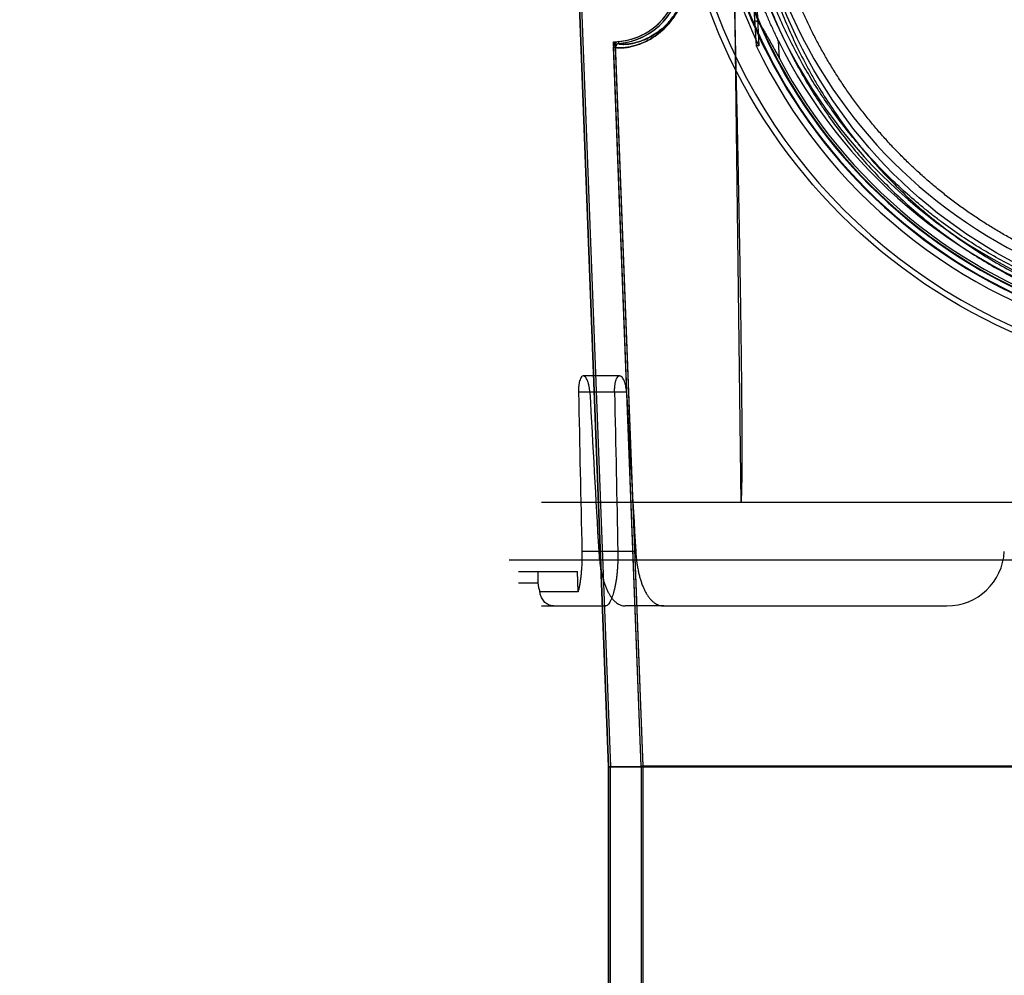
# Model space of a CAD drawing. Header units: millimetres. Extents: x 0 to 297, y 0 to 210.
# Tile 366 of 438: x 239.948 to 240.461, y 158.427 to 158.926. Entities that reach past the tile are written whole.
import ezdxf

# ---------------------------------------------------------------- set-up
doc = ezdxf.new("R2010")
doc.units = ezdxf.units.MM
doc.header["$LTSCALE"] = 16.335
doc.layers.get('0').update_dxf_attribs({"linetype": 'CONTINUOUS'})
for name, color, linetype in [('AXES_REF', 7, 'CONTINUOUS'), ('INTFCLR_1', 7, 'CONTINUOUS'), ('INTFCLR_144815', 7, 'CONTINUOUS'), ('INTFCLR_72935', 7, 'CONTINUOUS')]:
    doc.layers.add(name, color=color, linetype=linetype)

msp = doc.modelspace()

# ---------------------------------------------------------------- linework, layer by layer
at = {"color": 7, "linetype": 'Continuous'}
for radius in [5.8174969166, 5.817, 5.7797484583]:
    msp.add_circle((241.4979109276, 154.8339782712), radius, dxfattribs=at)
msp.add_arc((241.4979109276, 154.8339782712), 5.76, 278.2771290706, 261.7228709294, dxfattribs=at)
at = {"layer": 'AXES_REF', "color": 7, "linetype": 'Continuous'}
msp.add_arc((241.4979109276, 154.8339782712), 5.892, 113.0826660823, 66.91733391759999, dxfattribs=at)
at = {"layer": 'AXES_REF', "color": 9, "linetype": 'Continuous'}
msp.add_arc((241.4979109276, 154.8339782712), 5.3067073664, 94.4118118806, 85.5881881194, dxfattribs=at)
at = {"layer": 'INTFCLR_1', "color": 6, "linetype": 'Continuous'}
for p, q in [((240.2236721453, 159.351023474), (240.2548119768, 158.5359697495)), ((240.2247287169, 159.3510800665), (240.2558699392, 158.5359899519)), ((240.2717540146, 158.5362932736), (240.257416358, 158.9115669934)), ((240.2728119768, 158.5363134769), (240.2584735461, 158.9116074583)), ((240.2548119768, 156.9339697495), (240.2548119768, 158.5359697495)), ((240.9166743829, 158.5359697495), (240.2548119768, 158.5359697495)), ((240.2558699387, 156.9339697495), (240.2558699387, 158.5359798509)), ((240.8997323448, 158.5363033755), (240.271753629, 158.5363033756)), ((240.2717540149, 158.5363033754), (240.2717540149, 158.1954153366)), ((240.2728119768, 158.195415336), (240.2728119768, 158.5363134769))]:
    msp.add_line(p, q, dxfattribs=at)
at = {"layer": 'INTFCLR_1', "color": 9, "linetype": 'Continuous'}
for p, q in [((240.260115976, 158.9134696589), (240.2600241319, 158.9145236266)), ((240.2574163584, 158.9115669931), (240.2584735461, 158.9116074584))]:
    msp.add_line(p, q, dxfattribs=at)
msp.add_circle((240.5857431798, 159.0279782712), 0.258, dxfattribs=at)
at = {"layer": 'INTFCLR_1', "color": 6, "linetype": 'Continuous'}
for centre, radius, start, end in [((240.2570177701, 158.949023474), 0.0346305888, 274.9802481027, 2.1879701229), ((240.2570177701, 158.949023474), 0.03568855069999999, 274.9802484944, 2.1879705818), ((240.2602723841, 158.9116763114), 0.0028581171, 94.98291742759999, 182.1919978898), ((240.2602723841, 158.9116763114), 0.0018001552, 94.98369606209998, 182.1920035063)]:
    msp.add_arc(centre, radius, start, end, dxfattribs=at)
at = {"layer": 'INTFCLR_1', "color": 9, "linetype": 'Continuous'}
for points, knots in [([(240.6977045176, 159.2663580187), (240.6957710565, 159.2672993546), (240.6918662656, 159.2691402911), (240.6839450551, 159.2726337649), (240.6697717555, 159.2782520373), (240.6530252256, 159.2834483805), (240.6380138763, 159.2868627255), (240.6303695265, 159.2882900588), (240.6259533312, 159.2890249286), (240.6148957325, 159.2907153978), (240.5959567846, 159.2924732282), (240.5735788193, 159.2921910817), (240.5591116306, 159.2908648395), (240.5524321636, 159.2900298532), (240.5479842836, 159.2894139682), (240.5359426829, 159.287503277), (240.5166259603, 159.2831355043), (240.4979298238, 159.2768311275), (240.4868700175, 159.27230123), (240.4828915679, 159.2705828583), (240.4770031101, 159.2679506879), (240.4646144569, 159.2619409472), (240.4464649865, 159.2514158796), (240.4295568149, 159.2392886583), (240.4192461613, 159.230715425), (240.4146208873, 159.2266320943), (240.4115750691, 159.2238783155), (240.403416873, 159.2162357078), (240.3908759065, 159.2030329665), (240.3758810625, 159.1840059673), (240.3648793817, 159.1670596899), (240.3579810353, 159.1546398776), (240.3542472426, 159.1473311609), (240.3488483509, 159.1361262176), (240.3416586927, 159.1186582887), (240.3354814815, 159.098402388), (240.3323836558, 159.084810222), (240.3311209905, 159.0783687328), (240.3303215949, 159.0740050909), (240.3283324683, 159.0618763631), (240.3267589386, 159.0461969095), (240.3263702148, 159.030399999), (240.3264784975, 159.0224073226), (240.3266293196, 159.0178101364), (240.3271496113, 159.0064207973), (240.3286672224, 158.9917196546), (240.3314855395, 158.9761295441), (240.3331745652, 158.9684505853), (240.3342197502, 158.9640913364), (240.3358545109, 158.9576311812), (240.3385774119, 158.9481218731), (240.3441485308, 158.9317498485), (240.3508162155, 158.91598898), (240.3575667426, 158.9027653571), (240.3616581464, 158.8954106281), (240.3679787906, 158.8846571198), (240.378330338, 158.8691983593), (240.393970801, 158.8500045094), (240.4069977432, 158.8367771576), (240.4162161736, 158.8284658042), (240.4225341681, 158.8230378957), (240.4339649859, 158.8139109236), (240.4513641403, 158.8019718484), (240.4661997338, 158.7938051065), (240.473865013, 158.7900692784)], [0, 0, 0, 0, 0.0078493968, 0.0157556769, 0.0315973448, 0.06348082, 0.0796255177, 0.0877696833, 0.09186257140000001, 0.09596636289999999, 0.128600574, 0.1611442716, 0.177500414, 0.1816059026, 0.1857145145, 0.1938901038, 0.2261064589, 0.2578609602, 0.2657731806, 0.2697286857, 0.2736790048, 0.2893160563, 0.3199691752, 0.350131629, 0.3651446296, 0.3688979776, 0.3726519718, 0.3801321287, 0.4097003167, 0.4390100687, 0.4684423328, 0.4833358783, 0.4908515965, 0.498396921, 0.52873346, 0.5596898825, 0.5755734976, 0.5795998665, 0.5836492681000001, 0.5917658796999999, 0.6244614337, 0.6410489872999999, 0.6494251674, 0.6536350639, 0.6578378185, 0.6910418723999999, 0.7074624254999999, 0.7156483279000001, 0.7197377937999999, 0.7238248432, 0.7399718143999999, 0.7558251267, 0.7869322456, 0.802323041, 0.8100025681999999, 0.8176490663, 0.8478512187, 0.8777971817, 0.9079026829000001, 0.9155006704, 0.9231007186, 0.93830313, 0.9688745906, 1, 1, 1, 1]), ([(240.2584735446, 158.9116074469), (240.258476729, 158.9115236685), (240.2587725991, 158.9113646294), (240.2596644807, 158.9112189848), (240.2611489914, 158.9111733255), (240.2630358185, 158.9112992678), (240.2650204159, 158.9115640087), (240.2673611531, 158.9120474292), (240.2695252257, 158.9126727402), (240.2714243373, 158.9133523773), (240.2735774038, 158.914235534), (240.276475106, 158.915685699), (240.2801338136, 158.9180431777), (240.2832477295, 158.9206461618), (240.2857870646, 158.9232584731), (240.287769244, 158.9256417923), (240.2893519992, 158.9279092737), (240.2905793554, 158.9299496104), (240.291829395, 158.9322784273), (240.2929520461, 158.9348379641), (240.2939069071, 158.9376268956), (240.2945455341, 158.9399408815), (240.2950610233, 158.9424153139), (240.2955518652, 158.9459361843), (240.2956419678, 158.9486596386), (240.2955723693, 158.9504884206)], [0, 0, 0, 0, 0.0041551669, 0.0132580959, 0.0481243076, 0.0748328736, 0.1077100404, 0.1470306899, 0.1932725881, 0.2191906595, 0.2469744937, 0.3085725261, 0.3794842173, 0.4622375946, 0.5090695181, 0.559902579, 0.6157039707, 0.6459269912, 0.6778698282, 0.7466574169, 0.7841249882, 0.8239039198, 0.8655496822, 0.9092975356, 1, 1, 1, 1]), ([(240.2601159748, 158.9134696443), (240.2601247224, 158.9132204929), (240.2614405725, 158.913100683), (240.262579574, 158.9130147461), (240.2644666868, 158.9131328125), (240.2663203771, 158.9133743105), (240.2685530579, 158.9138279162), (240.2706046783, 158.9144176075), (240.2724086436, 158.9150608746), (240.2744539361, 158.9158982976), (240.2772075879, 158.9172761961), (240.2806847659, 158.9195199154), (240.2836441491, 158.9219998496), (240.2860577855, 158.924490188), (240.2879424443, 158.9267636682), (240.2894472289, 158.9289271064), (240.2906142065, 158.9308742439), (240.2918031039, 158.9330976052), (240.2928706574, 158.9355413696), (240.2937785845, 158.9382042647), (240.2943858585, 158.940414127), (240.2948759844, 158.9427773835), (240.2953425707, 158.9461404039), (240.2954279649, 158.9487416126), (240.2953615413, 158.9504884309)], [0, 0, 0, 0, 0.0129807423, 0.0477584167, 0.0743718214, 0.1071336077, 0.1463246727, 0.1924294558, 0.2182789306, 0.2459961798, 0.3074734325, 0.3782949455, 0.4610117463, 0.5078559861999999, 0.5587285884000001, 0.6146033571, 0.6448784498, 0.6768851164, 0.7458380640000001, 0.7834096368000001, 0.8233079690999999, 0.8650868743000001, 0.9089813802, 1, 1, 1, 1])]:
    msp.add_open_spline(points, degree=3, knots=knots, dxfattribs=at)
at = {"layer": 'INTFCLR_144815', "color": 9, "linetype": 'Continuous'}
for p, q in [((240.3195301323, 159.0116429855), (240.323698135, 158.6739782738)), ((240.3296805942, 158.9490270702), (240.330999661, 158.9232734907)), ((240.3439178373, 158.9056103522), (240.3434445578, 158.9148507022)), ((240.2606447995, 158.7399782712), (240.2415550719, 158.7399782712)), ((240.2641762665, 158.7314492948), (240.2390998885, 158.7314492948)), ((240.2689499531, 158.6484081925), (240.2408633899, 158.6484081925)), ((240.2077431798, 158.6319782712), (240.217949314, 158.6319782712)), ((240.2197431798, 158.6199782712), (240.2531392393, 158.6199782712)), ((240.2835426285, 158.6199782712), (240.2634466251, 158.6199782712))]:
    msp.add_line(p, q, dxfattribs=at)
at = {"layer": 'INTFCLR_144815', "color": 6, "linetype": 'Continuous'}
for p, q in [((240.3313157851, 158.9487454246), (240.3331777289, 158.9123542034)), ((240.3309985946, 158.9232857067), (240.3317863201, 158.9123470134)), ((240.33317823, 158.912354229), (240.3317863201, 158.9123470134)), ((240.9516231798, 158.6739782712), (240.2198631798, 158.6739782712)), ((240.2028751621, 158.6439782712), (240.9686111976, 158.6439782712)), ((240.2077431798, 158.6379782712), (240.2385058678, 158.6379782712)), ((240.2179493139, 158.6379782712), (240.2179493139, 158.6319782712)), ((240.2388880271, 158.6273648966), (240.2385058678, 158.6379782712)), ((240.2388880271, 158.6273648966), (240.2188972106, 158.6273648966)), ((240.2835426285, 158.6199782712), (240.4312742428, 158.6199782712))]:
    msp.add_line(p, q, dxfattribs=at)
at = {"layer": 'INTFCLR_144815', "color": 9, "linetype": 'Continuous'}
msp.add_circle((240.5857431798, 159.0339782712), 0.2967156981, dxfattribs=at)
for centre, radius, start, end in [((240.5857431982, 159.0339259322), 0.2937157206, 179.9897901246, 0.0102146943), ((240.5857431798, 159.034115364), 0.2782453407, 180.0282300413, 359.971769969), ((240.5857431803, 159.0339459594), 0.2778264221, 179.9933364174, 269.9999999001), ((240.5857431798, 159.0340630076), 0.2752457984, 180.0176390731, 359.9823609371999), ((240.5857431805, 159.033893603), 0.2748268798, 179.9823484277, 269.9999998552)]:
    msp.add_arc(centre, radius, start, end, dxfattribs=at)
at = {"layer": 'INTFCLR_144815', "color": 6, "linetype": 'Continuous'}
for centre, radius, start, end in [((240.5857431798, 159.0339782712), 0.267, 180.0510065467, 359.9489934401), ((240.5857431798, 159.0339782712), 0.258, 180.0000000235, 360), ((240.5857431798, 159.0339782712), 0.2803243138, 191.2877879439, 205.7133570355), ((240.5857431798, 159.0339782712), 0.27, 206.1813150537, 252.9936921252), ((240.5857431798, 159.0339782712), 0.2815811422, 205.5916832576, 256.2414276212), ((240.5857431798, 159.0339782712), 0.2737842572, 207.9606619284, 253.2357535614), ((240.4312742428, 158.6499782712), 0.03, 269.9999999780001, 357.0000000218), ((240.2296737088, 158.6319835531), 0.0117244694, 180.0258120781, 203.1992969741)]:
    msp.add_arc(centre, radius, start, end, dxfattribs=at)
for centre, major_axis, start_param, end_param in [((240.5857431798, 163.498184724), (0, 10.0701093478), -4.2192934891, -4.2099081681), ((240.5857431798, 171.1168156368), (0, 15.1466162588), -3.7549873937, -3.7453978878), ((240.5857431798, 163.0863251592), (0, 9.452005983), -4.2335651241, -4.2236405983), ((240.5857431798, 170.7049560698), (0, 14.5285128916), -3.7437095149, -3.7335425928)]:
    msp.add_ellipse(centre, major_axis=major_axis, ratio=0.0390783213, start_param=start_param, end_param=end_param, dxfattribs=at)
for points, knots in [([(240.5857431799, 158.7805670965), (240.5837309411, 158.7805670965), (240.5797052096, 158.7806155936), (240.5736675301, 158.7808339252), (240.5676303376, 158.7811981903), (240.5615939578, 158.7817089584), (240.55555879, 158.7823670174), (240.5495252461, 158.7831733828), (240.5434939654, 158.7841292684), (240.5374655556, 158.7852361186), (240.5314409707, 158.786495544), (240.5254211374, 158.7879093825), (240.5194074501, 158.7894795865), (240.5134012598, 158.7912083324), (240.507404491, 158.7930978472), (240.501419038, 158.7951505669), (240.4954474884, 158.7973688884), (240.4894924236, 158.7997553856), (240.4835572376, 158.8023124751), (240.4776453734, 158.8050426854), (240.4717611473, 158.8079482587), (240.4659089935, 158.8110314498), (240.4600941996, 158.8142941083), (240.4543224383, 158.8177378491), (240.448600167, 158.8213637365), (240.4429344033, 158.8251723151), (240.437332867, 158.8291634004), (240.4318039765, 158.8333359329), (240.4263567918, 158.8376878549), (240.4210009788, 158.8422159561), (240.4157467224, 158.8469157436), (240.4106046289, 158.8517813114), (240.4055855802, 158.8568052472), (240.4007005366, 158.8619785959), (240.3959602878, 158.8672909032), (240.3913751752, 158.8727303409), (240.3869548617, 158.8782838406), (240.3827080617, 158.8839373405), (240.3786422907, 158.889676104), (240.3747636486, 158.8954851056), (240.3710766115, 158.9013495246), (240.3675842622, 158.9072546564), (240.3642884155, 158.9131859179), (240.3611897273, 158.9191288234), (240.3582868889, 158.9250708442), (240.3555766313, 158.9310022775), (240.3530539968, 158.9369167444), (240.3507132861, 158.9428099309), (240.34854849, 158.9486790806), (240.3465536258, 158.954522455), (240.3447228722, 158.9603391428), (240.3430507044, 158.9661287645), (240.3415319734, 158.9718912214), (240.3401619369, 158.97762649), (240.3389361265, 158.9833350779), (240.3378503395, 158.9890182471), (240.336900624, 158.9946784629), (240.3360834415, 159.000318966), (240.3353957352, 159.0059436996), (240.334835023, 159.0115567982), (240.3343993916, 159.0171626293), (240.3340875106, 159.0227656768), (240.3338986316, 159.0283705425), (240.3338546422, 159.0321086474), (240.3338531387, 159.0339782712)], [0, 0, 0, 0, 0.0152115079, 0.0304312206, 0.0456674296, 0.060928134, 0.076221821, 0.0915561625, 0.1069396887, 0.1223797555, 0.1378850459, 0.1534623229, 0.169120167, 0.1848647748, 0.2007045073, 0.2166448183, 0.2326936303, 0.2488553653, 0.2651371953, 0.2815421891, 0.2980761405, 0.3147407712, 0.3315399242, 0.3484738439, 0.3655424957, 0.3827441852, 0.4000751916, 0.4175297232, 0.4350996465, 0.4527744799, 0.4705409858, 0.4883832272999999, 0.5062825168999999, 0.524217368, 0.5421640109, 0.5600969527, 0.5779894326, 0.5958136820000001, 0.6135422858, 0.6311489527, 0.6486090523, 0.6659016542, 0.6830048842, 0.6998975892, 0.7165613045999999, 0.7329915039, 0.7491899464, 0.7651635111, 0.7809214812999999, 0.7964748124, 0.8118350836, 0.8270148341, 0.8420260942, 0.856879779, 0.8715864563, 0.8861599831, 0.9006149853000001, 0.9149693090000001, 0.9292409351, 0.9434482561, 0.9576092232, 0.9717425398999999, 0.9858665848, 1, 1, 1, 1]), ([(240.3240180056, 158.6739782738), (240.3240802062, 158.6746379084), (240.3241429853, 158.6756844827), (240.3242101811, 158.6771549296), (240.3242564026, 158.6784285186), (240.3242979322, 158.6798252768), (240.3243350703, 158.6813534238), (240.3243682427, 158.6830224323), (240.3243975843, 158.6848429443), (240.3244231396, 158.6868265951), (240.3244448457, 158.688986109), (240.3244625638, 158.6913354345), (240.3244760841, 158.6938897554), (240.3244851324, 158.6966656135), (240.3244893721, 158.6996812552), (240.3244884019, 158.7029568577), (240.3244817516, 158.7065147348), (240.3244688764, 158.7103793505), (240.3244491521, 158.7145774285), (240.324421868, 158.7191382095), (240.3243862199, 158.7240934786), (240.3243413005, 158.7294779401), (240.3242860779, 158.7353305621), (240.3242193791, 158.7416946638), (240.3241398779, 158.7486175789), (240.324046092, 158.7561499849), (240.3239363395, 158.7643483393), (240.3238087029, 158.7732757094), (240.3236609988, 158.7830019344), (240.3234907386, 158.7936043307), (240.3232950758, 158.8051686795), (240.3230707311, 158.817790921), (240.3228139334, 158.8315772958), (240.3225203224, 158.8466458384), (240.3221848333, 158.8631276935), (240.3218015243, 158.8811697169), (240.3213633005, 158.9009395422), (240.3208615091, 158.9226323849), (240.3204961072, 158.9377564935), (240.3203005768, 158.9456750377)], [0, 0, 0, 0, 0.0073144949, 0.011569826, 0.0162511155, 0.0213834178, 0.0269964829, 0.0331263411, 0.0398124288, 0.04709702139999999, 0.055027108, 0.06365406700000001, 0.07303366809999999, 0.0832265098, 0.0942989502, 0.1063255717, 0.1193882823, 0.1335770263, 0.1489901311, 0.1657344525, 0.1839277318, 0.2036963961, 0.2251795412, 0.2485419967, 0.2739582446, 0.3016117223, 0.3317042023, 0.3644740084, 0.400177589, 0.4390915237, 0.4815367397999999, 0.5278632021, 0.5784597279, 0.6337610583, 0.6942474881, 0.7604527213, 0.8329851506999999, 0.9125547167, 1, 1, 1, 1]), ([(240.3434445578, 158.9148507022), (240.3430376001, 158.9156784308), (240.342215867, 158.9173729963), (240.3409919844, 158.9199696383), (240.3397660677, 158.9226494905), (240.338559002, 158.9253713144), (240.337393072, 158.9280852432), (240.3362910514, 158.9307337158), (240.3352794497, 158.9332426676), (240.3343830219, 158.9355338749), (240.3336119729, 158.9375595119), (240.3329593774, 158.9393171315), (240.3324060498, 158.9408392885), (240.3319387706, 158.9421544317), (240.3314374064, 158.9435754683), (240.3309847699, 158.9449642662), (240.3303965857, 158.9465269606), (240.3303074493, 158.9475111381), (240.3292465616, 158.9491015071), (240.3296805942, 158.9490270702)], [0, 0, 0, 0, 0.0750274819, 0.1531890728, 0.2334994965, 0.3147350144, 0.3953796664, 0.4737628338, 0.5480702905, 0.6154245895, 0.6738917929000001, 0.7243663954, 0.7679482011, 0.8055794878, 0.8380598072, 0.8899094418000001, 0.9275814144, 0.9641790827, 1, 1, 1, 1]), ([(240.330999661, 158.9232734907), (240.3309739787, 158.9236349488), (240.3309290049, 158.9242744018), (240.3312221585, 158.9257391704), (240.3325797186, 158.9249210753), (240.3333266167, 158.9239322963), (240.3342767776, 158.9226603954), (240.3352681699, 158.9211171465), (240.3361776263, 158.9196294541), (240.3370419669, 158.9181569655), (240.3378146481, 158.9168121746), (240.3386687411, 158.9152968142), (240.3396018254, 158.9136149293), (240.3406074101, 158.9117783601), (240.341674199, 158.9098088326), (240.3427858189, 158.9077379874), (240.3435377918, 158.9063262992), (240.3439178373, 158.9056103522)], [0, 0, 0, 0, 0.0420889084, 0.0840540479, 0.1257251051, 0.1764933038, 0.2415878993, 0.3052199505, 0.3909042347, 0.4436496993, 0.503614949, 0.5710242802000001, 0.6456938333, 0.7270103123, 0.8142223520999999, 0.9058535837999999, 1, 1, 1, 1]), ([(240.2415550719, 158.7399782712), (240.2412070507, 158.7399782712), (240.2405674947, 158.7395296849), (240.2400511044, 158.7385606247), (240.2397225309, 158.7376048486), (240.2395072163, 158.7366969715), (240.23936505, 158.7359223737), (240.2392520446, 158.7350948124), (240.2391683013, 158.7342234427), (240.2391141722, 158.7333184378), (240.2390897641, 158.732389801), (240.2390932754, 158.7317642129), (240.2390998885, 158.7314492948)], [0, 0, 0, 0, 0.111738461, 0.2185047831, 0.3551454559, 0.4336868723, 0.5181926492, 0.6078376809, 0.7017922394, 0.7991792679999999, 0.8988675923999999, 1, 1, 1, 1]), ([(240.2450154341, 158.7314492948), (240.2449983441, 158.7317571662), (240.2449532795, 158.7323666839), (240.2448531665, 158.7332707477), (240.2447222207, 158.7341520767), (240.2445608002, 158.7350038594), (240.2443702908, 158.7358158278), (240.2441528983, 158.7365808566), (240.2438455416, 158.7374858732), (240.2434251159, 158.7384268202), (240.2427957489, 158.7394263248), (240.2421018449, 158.7399782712), (240.2416649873, 158.7399782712)], [0, 0, 0, 0, 0.09638706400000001, 0.1910012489, 0.2842721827, 0.3748432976, 0.4619165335, 0.5449254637, 0.623250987, 0.7610178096, 0.8634407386, 1, 1, 1, 1]), ([(240.257914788, 158.7314492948), (240.2579083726, 158.7317655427), (240.2579058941, 158.7323933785), (240.2579337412, 158.7333244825), (240.2579930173, 158.7342301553), (240.2580834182, 158.7351006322), (240.258204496, 158.7359264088), (240.2583560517, 158.7366989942), (240.2585855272, 158.7376057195), (240.2589341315, 158.7385622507), (240.2594919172, 158.7395411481), (240.2601632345, 158.7399782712), (240.2605284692, 158.7399782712)], [0, 0, 0, 0, 0.1006859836, 0.1998052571, 0.2964567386, 0.3895244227, 0.4783004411, 0.5620467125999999, 0.6399733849, 0.7760780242, 0.8837416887, 1, 1, 1, 1]), ([(240.2641762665, 158.7314492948), (240.2641589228, 158.7317543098), (240.2641128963, 158.7323582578), (240.2640099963, 158.7332543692), (240.2638748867, 158.7341286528), (240.2637078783, 158.7349747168), (240.2635102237, 158.7357824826), (240.2632840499, 158.7365451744), (240.2629626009, 158.7374518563), (240.262518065, 158.7384049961), (240.2618430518, 158.7394289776), (240.2611030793, 158.7399782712), (240.2606447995, 158.7399782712)], [0, 0, 0, 0, 0.0945188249, 0.1873381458, 0.2789980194, 0.3681456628, 0.4540559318, 0.5362124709, 0.614070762, 0.7519309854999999, 0.8582161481, 1, 1, 1, 1]), ([(240.2408633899, 158.6484081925), (240.2408803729, 158.6476173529), (240.2408965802, 158.6460436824), (240.2408675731, 158.6436986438), (240.2407857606, 158.6413898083), (240.2406525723, 158.6391315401), (240.2404698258, 158.6369367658), (240.2402395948, 158.6348211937), (240.2399649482, 158.632796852), (240.2396492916, 158.6308778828), (240.239295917, 158.6290763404), (240.2390282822, 158.6279203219), (240.2388880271, 158.6273648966)], [0, 0, 0, 0, 0.1119713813, 0.2227470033, 0.3319446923, 0.4389687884, 0.5429366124, 0.6436645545, 0.7401683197, 0.8320778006, 0.9189100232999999, 1, 1, 1, 1]), ([(240.2496723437, 158.6484081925), (240.2497164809, 158.6476291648), (240.2498267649, 158.6460808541), (240.2500590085, 158.6437763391), (240.2503568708, 158.6415087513), (240.2507188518, 158.639298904), (240.251144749, 158.6371537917), (240.2516352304, 158.6350785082), (240.2521907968, 158.6330855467), (240.2528059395, 158.631202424), (240.2534785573, 158.629436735), (240.2542157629, 158.6277784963), (240.2550169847, 158.6262454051), (240.2558822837, 158.624848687), (240.2568028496, 158.6236088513), (240.2577884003, 158.6225240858), (240.2588320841, 158.6216131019), (240.2599311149, 158.6208881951), (240.2610725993, 158.6203648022), (240.2622491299, 158.6200483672), (240.2630474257, 158.6199782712), (240.2634466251, 158.6199782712)], [0, 0, 0, 0, 0.0689076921, 0.1370575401, 0.2045183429, 0.2708503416, 0.3347786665, 0.3976164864, 0.4591268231, 0.5174375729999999, 0.5725050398, 0.6259176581, 0.6776090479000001, 0.7251486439, 0.7708744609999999, 0.8137925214, 0.8543358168, 0.8928999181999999, 0.9296627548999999, 0.9647459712, 1, 1, 1, 1]), ([(240.2596198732, 158.6484081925), (240.2596359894, 158.6476326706), (240.2596500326, 158.6460946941), (240.2596174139, 158.6438050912), (240.2595323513, 158.6415567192), (240.2593961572, 158.6393623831), (240.2592107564, 158.6372308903), (240.2589786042, 158.6351722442), (240.258701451, 158.6331912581), (240.2583817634, 158.6313017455), (240.258023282, 158.6295181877), (240.2576310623, 158.6278569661), (240.2572085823, 158.6263288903), (240.2567643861, 158.6249518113), (240.2563125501, 158.6237631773), (240.2558814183, 158.6227960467), (240.2553689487, 158.6218293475), (240.2546688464, 158.6207439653), (240.2537261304, 158.6199782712), (240.2531392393, 158.6199782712)], [0, 0, 0, 0, 0.0772791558, 0.1532128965, 0.2281083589, 0.3014151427, 0.3722255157, 0.4412408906, 0.5077873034, 0.5714809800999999, 0.6321337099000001, 0.6889993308, 0.7414979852, 0.7900363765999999, 0.8331168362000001, 0.8680715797, 0.8956062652, 0.9415301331, 1, 1, 1, 1]), ([(240.2689499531, 158.6484081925), (240.2689943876, 158.6476436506), (240.2691057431, 158.6461216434), (240.2693415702, 158.6438543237), (240.2696461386, 158.6416168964), (240.2700188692, 158.6394244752), (240.2704596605, 158.6372874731), (240.2709680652, 158.6352217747), (240.2715449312, 158.6332350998), (240.2721902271, 158.6313392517), (240.2729032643, 158.6295487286), (240.2736852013, 158.6278715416), (240.274533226, 158.626324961), (240.2754495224, 158.6249155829), (240.2764309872, 158.6236583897), (240.2774775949, 158.6225636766), (240.2785873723, 158.6216432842), (240.2797550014, 158.6209107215), (240.2809777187, 158.6203759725), (240.2822454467, 158.6200503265), (240.283111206, 158.6199782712), (240.2835426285, 158.6199782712)], [0, 0, 0, 0, 0.0666102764, 0.1327105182, 0.1982396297, 0.262976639, 0.3261011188, 0.3879823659, 0.447959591, 0.5059787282, 0.5621024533, 0.615507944, 0.6668329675, 0.7153899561, 0.7615663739, 0.8053575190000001, 0.8468667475, 0.886651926, 0.9248563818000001, 0.962475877, 1, 1, 1, 1]), ([(240.2260272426, 158.6199782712), (240.2257239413, 158.6199782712), (240.2251457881, 158.6200206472), (240.2242789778, 158.6202100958), (240.2233929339, 158.6205403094), (240.2224683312, 158.6210648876), (240.2215683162, 158.6217964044), (240.2207591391, 158.6227044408), (240.2200811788, 158.6237459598), (240.2195408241, 158.6248858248), (240.2191392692, 158.626097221), (240.2189635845, 158.6269374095), (240.2188972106, 158.6273648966)], [0, 0, 0, 0, 0.0813132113, 0.1547295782, 0.2372191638, 0.3338683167, 0.4383941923, 0.5467406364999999, 0.6586194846, 0.7704169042, 0.8840201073, 1, 1, 1, 1])]:
    msp.add_open_spline(points, degree=3, knots=knots, dxfattribs=at)
at = {"layer": 'INTFCLR_144815', "color": 9, "linetype": 'Continuous'}
for points, knots in [([(240.3196718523, 159.0281876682), (240.3198661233, 159.0195921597), (240.3210460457, 159.0025177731), (240.3251488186, 158.9772741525), (240.3299193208, 158.9587913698), (240.333782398, 158.9467254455), (240.336517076, 158.938811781), (240.3417081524, 158.9252996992), (240.3503508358, 158.9066570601), (240.3595604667, 158.8907014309), (240.3662511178, 158.8804869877), (240.3708327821, 158.8738170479), (240.3791824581, 158.8624971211), (240.3921475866, 158.8471702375), (240.4064317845, 158.8330542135), (240.4170913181, 158.8238581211), (240.4233874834, 158.8187863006), (240.4329920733, 158.8114096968), (240.4480277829, 158.8011568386), (240.4693374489, 158.7893258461), (240.4880837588, 158.7810860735), (240.5017015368, 158.7762138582), (240.5096740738, 158.7736813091), (240.521768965, 158.7701542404), (240.5402980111, 158.7659447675), (240.5570639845, 158.7638098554), (240.5655101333, 158.7631542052)], [0, 0, 0, 0, 0.065112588, 0.129394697, 0.1934385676, 0.2094427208, 0.2253383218, 0.256842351, 0.3190311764, 0.3807412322, 0.3961553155, 0.411501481, 0.442018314, 0.5026504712, 0.5633236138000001, 0.5938905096, 0.609235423, 0.6245466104, 0.6856021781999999, 0.7468424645, 0.8088893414, 0.8404348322, 0.8563390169, 0.8722339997, 0.9358427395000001, 1, 1, 1, 1]), ([(240.5656501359, 158.7689267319), (240.5572639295, 158.7695699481), (240.5406190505, 158.7716539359), (240.522216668, 158.7757732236), (240.5102027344, 158.7792231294), (240.5022872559, 158.7817009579), (240.488770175, 158.7864641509), (240.4701628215, 158.7945209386), (240.4490063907, 158.8060912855), (240.4340703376, 158.8161207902), (240.4245323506, 158.8233410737), (240.4182823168, 158.8282993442), (240.4077078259, 158.8372898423), (240.3935337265, 158.851089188), (240.3806616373, 158.8660832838), (240.3723725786, 158.8771593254), (240.3678246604, 158.8836823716), (240.36119161, 158.8936679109), (240.3520554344, 158.9092629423), (240.3434802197, 158.927499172), (240.3383314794, 158.9407174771), (240.335619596, 158.9484565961), (240.3317902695, 158.96025167), (240.3270621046, 158.9783216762), (240.3229993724, 159.0030080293), (240.3218341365, 159.0197064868), (240.3216434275, 159.0281115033)], [0, 0, 0, 0, 0.0646712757, 0.128756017, 0.144762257, 0.1607751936, 0.1925243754, 0.2549242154, 0.3164399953, 0.3776942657, 0.3930416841, 0.4084179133, 0.439031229, 0.4997315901, 0.5603068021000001, 0.5907642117, 0.6060722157, 0.6214442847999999, 0.6829352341, 0.7448362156, 0.7761705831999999, 0.791975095, 0.8078842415, 0.8715193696, 0.935356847, 1, 1, 1, 1])]:
    msp.add_open_spline(points, degree=3, knots=knots, dxfattribs=at)
at = {"layer": 'INTFCLR_72935', "color": 6, "linetype": 'Continuous'}
for p, q in [((240.2548119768, 158.5359697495), (240.2236721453, 159.351023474)), ((240.2247297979, 159.3510517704), (240.2558703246, 158.5359798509)), ((240.271753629, 158.5363033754), (240.2573083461, 158.9143941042)), ((240.2728119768, 158.5363134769), (240.2584065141, 158.9133619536)), ((240.2548119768, 158.5359697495), (240.2548119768, 156.9339697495)), ((240.2548119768, 158.5359697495), (240.9166743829, 158.5359697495)), ((240.2558699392, 156.9339697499), (240.2558699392, 158.5359899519)), ((240.2717540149, 158.5363033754), (240.8997327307, 158.5363033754)), ((240.2717540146, 158.5362932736), (240.2717540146, 158.1925841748)), ((240.2728119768, 158.1936583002), (240.2728119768, 158.5363134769))]:
    msp.add_line(p, q, dxfattribs=at)
for centre, radius, start, end in [((240.2570177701, 158.949023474), 0.0346305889, 270.4807594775, 2.1879701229), ((240.2570177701, 158.949023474), 0.03568855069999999, 272.230106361, 2.187970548), ((240.325468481, 158.9858135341), 0.0987245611, 226.3376594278, 227.2123202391)]:
    msp.add_arc(centre, radius, start, end, dxfattribs=at)
at = {"layer": 'INTFCLR_72935', "color": 9, "linetype": 'Continuous'}
for points, knots in [([(240.2955723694, 158.9504884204), (240.2956076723, 158.9495596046), (240.2956115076, 158.9477256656), (240.2954240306, 158.9450211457), (240.2950625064, 158.9424252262), (240.2945503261, 158.9399643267), (240.2939161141, 158.9376553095), (240.2929642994, 158.9348725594), (240.2916042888, 158.931758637), (240.2900181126, 158.9289571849), (240.2887001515, 158.9269745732), (240.2874226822, 158.9252273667), (240.2861023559, 158.9236343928), (240.2847498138, 158.9221922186), (240.2828956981, 158.9203529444), (240.2801561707, 158.9180610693), (240.2765001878, 158.9156990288), (240.2735958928, 158.9142481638), (240.2714395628, 158.9133600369), (240.2695385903, 158.912674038), (240.2673654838, 158.9120510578), (240.2650140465, 158.9115593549), (240.2630182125, 158.9113004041), (240.2611311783, 158.911172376), (240.259653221, 158.9112194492), (240.2587674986, 158.9113664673), (240.2584766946, 158.9115247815), (240.258473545, 158.9116074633)], [0, 0, 0, 0, 0.0460639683, 0.0907938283, 0.1342491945, 0.1758523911, 0.2152801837, 0.2528389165, 0.3215341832, 0.3833280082, 0.4121180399, 0.4394821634, 0.4905668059, 0.5145217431, 0.5374476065, 0.6199809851, 0.6909393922, 0.7527072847, 0.7805703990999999, 0.8064817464, 0.8528334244, 0.8924454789, 0.9255124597, 0.9522456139, 0.9869083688, 0.9958994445, 1, 1, 1, 1]), ([(240.295388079, 158.9490237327), (240.2953861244, 158.9477623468), (240.2952757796, 158.9456617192), (240.2948774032, 158.9427868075), (240.2943909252, 158.9404362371), (240.2937867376, 158.9382313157), (240.2928833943, 158.9355739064), (240.2915884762, 158.9326020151), (240.2900802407, 158.9299276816), (240.2888270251, 158.9280351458), (240.2876130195, 158.926367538), (240.2850675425, 158.9232908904), (240.2814605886, 158.920023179), (240.2772306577, 158.9172892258), (240.2744722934, 158.9159064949), (240.2724230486, 158.9150663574), (240.270616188, 158.9144211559), (240.2685575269, 158.9138288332), (240.2663134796, 158.9133723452), (240.2644499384, 158.9131321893), (240.2625624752, 158.9130145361), (240.2614273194, 158.9130999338), (240.2601242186, 158.9132235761), (240.2601155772, 158.913469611)], [0, 0, 0, 0, 0.0673984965, 0.1121470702, 0.1549824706, 0.1955616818, 0.234224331, 0.304879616, 0.3684131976, 0.3980066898, 0.4261284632, 0.4785887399, 0.6112138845, 0.6839464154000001, 0.7472281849, 0.7757461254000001, 0.8022566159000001, 0.8496911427, 0.8902052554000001, 0.9240245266, 0.9513618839, 0.9868457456, 1, 1, 1, 1])]:
    msp.add_open_spline(points, degree=3, knots=knots, dxfattribs=at)
at = {"layer": 'INTFCLR_72935', "color": 6, "linetype": 'Continuous'}
msp.add_open_spline([(240.260115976, 158.9134696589), (240.2595741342, 158.9134224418), (240.2587120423, 158.9131475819), (240.2587327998, 158.912604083)], degree=3, dxfattribs=at)

doc.saveas('drawing.dxf')
